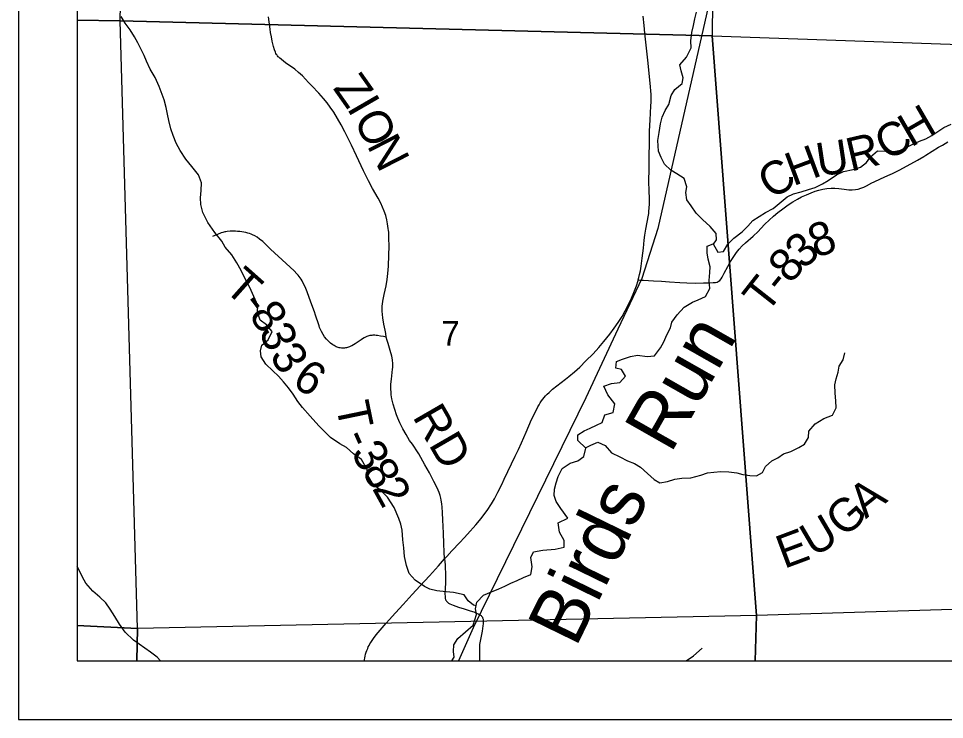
# Model space of a CAD drawing. Extents: x -14196 to 143, y -6096 to 28.
# Drawn here: x 58.003 to 59.582, y 16.799 to 17.994 of the extents above; entities that cross this region are included whole.
import ezdxf

# ---------------------------------------------------------------- set-up
doc = ezdxf.new("R2010")
doc.units = 0
for name, color, linetype in [('GM_X_Corporation', 7, 'Continuous'), ('GM_X_County_Road', 7, 'Continuous'), ('GM_X_Minor_River', 7, 'Continuous'), ('GM_X_Minor_River_Text', 7, 'Continuous'), ('GM_X_Rail_Line', 7, 'Continuous'), ('GM_X_Section_Text', 7, 'Continuous'), ('GM_X_Township_Road', 7, 'Continuous'), ('GM_X_Township_Road_Text', 7, 'Continuous'), ('SH_Data', 7, 'Continuous')]:
    doc.layers.add(name, color=color, linetype=linetype)

msp = doc.modelspace()

# ---------------------------------------------------------------- linework, layer by layer
at = {"layer": 'GM_X_Corporation'}
for points in [[(60.8954, 18.8061), (59.8722, 18.8218), (59.855, 18.8221), (59.6927, 18.8245), (59.1965, 18.8421), (58.9182, 18.8487), (58.1028, 18.8711), (58.1028, 16.8985), (64.9028, 16.8985)], [(60.8954, 18.8061), (59.8722, 18.8218), (59.855, 18.8221), (59.6927, 18.8245), (59.1965, 18.8421), (58.9182, 18.8487), (58.1028, 18.8711), (58.1028, 16.8985), (62.3117, 16.8985)]]:
    msp.add_lwpolyline(points, dxfattribs=at)
for points in [[(58.1028, 18.8669), (58.1028, 17.9912), (58.1763, 17.99), (58.1952, 18.865)], [(59.1921, 18.8411), (59.1934, 18.7532), (59.1927, 18.677), (59.1861, 17.9645), (58.1763, 17.99), (58.1952, 18.865)], [(58.1028, 17.9912), (58.1028, 16.9589), (58.206, 16.9539), (58.1763, 17.99)], [(59.1861, 17.9645), (59.2619, 16.9758), (58.206, 16.9539), (58.1763, 17.99)], [(60.2411, 17.9277), (60.2268, 17.0055), (59.2619, 16.9758), (59.1861, 17.9645)], [(59.2592, 16.8985), (60.2234, 16.8985), (60.2268, 17.0055), (59.2619, 16.9758)], [(58.2046, 16.8985), (59.2592, 16.8985), (59.2619, 16.9758), (58.206, 16.9539)], [(58.1028, 16.9589), (58.1028, 16.8985), (58.2046, 16.8985), (58.206, 16.9539)]]:
    msp.add_lwpolyline(points, close=True, dxfattribs=at)
at = {"layer": 'GM_X_County_Road'}
for points in [[(59.0598, 17.5482), (59.061, 17.5525), (59.0623, 17.5574), (59.0636, 17.5636), (59.065, 17.5717), (59.0668, 17.5852), (59.0686, 17.6025), (59.07, 17.6161), (59.0712, 17.6247), (59.0728, 17.6346), (59.0773, 17.6584), (59.0778, 17.6617), (59.0782, 17.6651), (59.0788, 17.6712), (59.079, 17.6774), (59.0789, 17.6848), (59.0784, 17.7022), (59.0782, 17.714), (59.0784, 17.7407), (59.0786, 17.7513), (59.0787, 17.7606), (59.0789, 17.7805), (59.0793, 17.8022), (59.0796, 17.8109), (59.0802, 17.8215), (59.0809, 17.832), (59.0816, 17.8456), (59.0817, 17.8509), (59.0818, 17.8562), (59.0817, 17.8642), (59.0814, 17.8706), (59.0809, 17.8772), (59.0787, 17.9007), (59.0764, 17.9229), (59.0724, 17.9587), (59.0713, 17.9692), (59.0698, 17.9819), (59.0681, 17.998)], [(58.7296, 17.0723), (58.7332, 17.0764), (58.7421, 17.0859), (58.7557, 17.1004), (58.7628, 17.1081), (58.7686, 17.1146), (58.7826, 17.1304), (58.7918, 17.1413), (58.7968, 17.1476), (58.8022, 17.1551), (58.8096, 17.1665), (58.8147, 17.1751), (58.8205, 17.186), (58.8271, 17.1993), (58.8313, 17.2083), (58.8502, 17.2475), (58.8554, 17.2588), (58.8606, 17.2701), (58.8689, 17.2888), (58.8781, 17.3099), (58.8845, 17.3234), (58.8889, 17.3317), (58.891, 17.3352), (58.8929, 17.3385), (58.895, 17.3417), (58.8974, 17.3449), (58.8996, 17.3477), (58.902, 17.3507), (58.9048, 17.3536), (58.9079, 17.3564), (58.9107, 17.3592), (58.9139, 17.3619), (58.9212, 17.3677), (58.9285, 17.3731), (58.9361, 17.3789), (58.9415, 17.3832), (58.9513, 17.3916), (58.96, 17.3996), (58.9707, 17.4099), (58.983, 17.4222), (58.9925, 17.4328), (59.0013, 17.4432), (59.0114, 17.4558), (59.0188, 17.4658), (59.0256, 17.4754), (59.0323, 17.4858), (59.0378, 17.4955), (59.0431, 17.506), (59.0483, 17.5172), (59.0533, 17.5293), (59.0567, 17.5383), (59.0595, 17.5471), (59.0598, 17.5482)], [(58.5927, 16.8985), (58.5929, 16.9004), (58.5934, 16.9035), (58.5941, 16.9067), (58.5949, 16.9099), (58.5959, 16.9132), (58.597, 16.9163), (58.5984, 16.9197), (58.5995, 16.9222), (58.6008, 16.9248), (58.6022, 16.9273), (58.6036, 16.9297), (58.6058, 16.9332), (58.6082, 16.9365), (58.6131, 16.9429), (58.6199, 16.9511), (58.6302, 16.9627), (58.6352, 16.9682), (58.6461, 16.9802), (58.659, 16.9945), (58.6743, 17.0116), (58.6877, 17.0263), (58.7036, 17.0437), (58.7191, 17.0607), (58.7296, 17.0723)]]:
    msp.add_lwpolyline(points, dxfattribs=at)
at = {"layer": 'GM_X_Minor_River'}
for points in [[(58.7833, 16.9922), (58.7791, 16.9936), (58.7696, 17.0007), (58.7627, 17.0109), (58.7449, 17.0149), (58.7323, 17.0163), (58.7164, 17.0177), (58.7047, 17.0206), (58.6952, 17.0255), (58.6795, 17.036), (58.6692, 17.0476), (58.6646, 17.0612), (58.661, 17.0767), (58.6598, 17.0911), (58.6585, 17.1047), (58.6572, 17.1213), (58.6549, 17.1315), (58.6518, 17.1413), (58.6433, 17.1598), (58.6321, 17.1779), (58.6203, 17.1895), (58.6077, 17.1993), (58.5985, 17.2147), (58.5973, 17.2249), (58.5877, 17.2419), (58.574, 17.2513), (58.5625, 17.2621), (58.5511, 17.2689), (58.5347, 17.2797), (58.5149, 17.2996), (58.5003, 17.3158), (58.487, 17.3308), (58.4793, 17.341), (58.4712, 17.3534), (58.4632, 17.364), (58.4548, 17.3741), (58.446, 17.3843), (58.4364, 17.3933), (58.4246, 17.4046), (58.4165, 17.417), (58.4157, 17.4272), (58.4179, 17.4367), (58.4288, 17.4459), (58.4355, 17.46), (58.4256, 17.4716), (58.4149, 17.4795), (58.4102, 17.4938), (58.4113, 17.5048), (58.3974, 17.535), (58.3897, 17.5501), (58.3828, 17.5645), (58.3751, 17.5773), (58.3666, 17.5912), (58.3555, 17.604), (58.3494, 17.6142), (58.3379, 17.6293), (58.3257, 17.6459), (58.3172, 17.6629), (58.3137, 17.6768), (58.3132, 17.6882), (58.3146, 17.7004), (58.3152, 17.714), (58.3098, 17.7272), (58.2984, 17.7415), (58.288, 17.7543), (58.2788, 17.769), (58.2719, 17.7815), (58.2665, 17.7947), (58.2626, 17.8061), (58.2591, 17.8201), (58.2571, 17.831), (58.2547, 17.8424), (58.2512, 17.8553), (58.2427, 17.8779), (58.2358, 17.8934), (58.2273, 17.9074), (58.2211, 17.921), (58.2169, 17.9308), (58.2115, 17.9425), (58.2065, 17.9523), (58.2007, 17.9629), (58.1931, 17.9746), (58.1846, 17.9859), (58.1777, 17.9972)], [(59.1882, 17.609), (59.1932, 17.6167), (59.1927, 17.6273), (59.1828, 17.639), (59.1694, 17.651), (59.1587, 17.6619), (59.1503, 17.6747), (59.143, 17.6849), (59.141, 17.6974), (59.1428, 17.7069), (59.1385, 17.7209), (59.1256, 17.7291), (59.1157, 17.7355), (59.1046, 17.7456), (59.0992, 17.7569), (59.0946, 17.7679), (59.0933, 17.7857), (59.0958, 17.7997), (59.0976, 17.8142), (59.1006, 17.8256), (59.1061, 17.8373), (59.1121, 17.8472), (59.1158, 17.8624), (59.1221, 17.8731), (59.1349, 17.8831), (59.1364, 17.8929), (59.1332, 17.9046), (59.1309, 17.9152), (59.1421, 17.9278), (59.1503, 17.9442), (59.1495, 17.9559), (59.1513, 17.97), (59.1542, 17.9818), (59.1567, 17.9932), (59.1593, 18.0049)], [(58.9235, 17.2131), (58.9302, 17.2268), (58.9437, 17.2356), (58.9569, 17.2399), (58.9671, 17.2472), (58.9704, 17.2612), (58.9567, 17.2744), (58.957, 17.2842), (58.9679, 17.2907), (58.9781, 17.2954), (58.9886, 17.3004), (58.9984, 17.305), (59.0029, 17.3179), (59.0172, 17.3222), (59.0198, 17.337), (59.0083, 17.352), (59.0013, 17.3667), (59.0142, 17.3718), (59.0285, 17.3734), (59.0383, 17.3841), (59.0314, 17.3954), (59.0219, 17.3976), (59.0226, 17.4093), (59.0331, 17.4128), (59.0467, 17.4175), (59.0585, 17.4198), (59.0751, 17.4177), (59.0876, 17.4189), (59.0977, 17.4326), (59.1033, 17.4425), (59.1085, 17.4547), (59.1149, 17.4665), (59.1171, 17.476), (59.1261, 17.4889), (59.1384, 17.5019), (59.1524, 17.5103), (59.1622, 17.5142), (59.1746, 17.52), (59.1821, 17.5333), (59.1809, 17.5469), (59.1819, 17.5606), (59.1826, 17.5704), (59.1794, 17.5833), (59.1774, 17.5943), (59.1773, 17.6056), (59.1879, 17.6095), (59.1956, 17.5955), (59.2055, 17.5964), (59.2125, 17.6089), (59.2231, 17.6192), (59.2374, 17.63), (59.2468, 17.6399), (59.2554, 17.6494), (59.2772, 17.6632), (59.2901, 17.6702), (59.3036, 17.6816), (59.3137, 17.69), (59.3247, 17.6951), (59.3379, 17.6986), (59.3504, 17.7025), (59.3617, 17.706), (59.3742, 17.7121), (59.384, 17.7179), (59.3983, 17.7275), (59.4103, 17.7329), (59.4266, 17.7364), (59.4391, 17.7403), (59.4492, 17.7483), (59.456, 17.7579), (59.468, 17.7682), (59.4816, 17.7675), (59.4957, 17.7669), (59.507, 17.7692), (59.5172, 17.7742), (59.527, 17.7793), (59.5398, 17.7847), (59.5504, 17.7889), (59.5609, 17.7947), (59.5707, 17.8012), (59.5813, 17.8081), (59.5934, 17.8139)], [(58.9697, 17.2619), (58.9791, 17.2662), (58.9908, 17.2712), (59.0033, 17.266), (59.0144, 17.2532), (59.0285, 17.2465), (59.0418, 17.2394), (59.0536, 17.235), (59.0638, 17.2286), (59.0757, 17.2178), (59.0871, 17.2076), (59.097, 17.202), (59.1099, 17.2044), (59.1223, 17.2083), (59.1341, 17.2103), (59.1496, 17.2108), (59.1666, 17.2151), (59.1783, 17.2193), (59.1889, 17.2202), (59.201, 17.2214), (59.2142, 17.2211), (59.2279, 17.219), (59.2385, 17.2164), (59.2503, 17.2146), (59.2616, 17.2143), (59.2718, 17.2197), (59.277, 17.2299), (59.2879, 17.2399), (59.2981, 17.2449), (59.3079, 17.2514), (59.3204, 17.2553), (59.3336, 17.2626), (59.3434, 17.2683), (59.3505, 17.2794), (59.3511, 17.29), (59.3616, 17.3025), (59.3763, 17.3118), (59.3911, 17.3175), (59.3978, 17.3301), (59.3969, 17.3422), (59.3957, 17.3551), (59.3952, 17.3691), (59.3977, 17.3793), (59.4011, 17.3911), (59.4029, 17.4013), (59.4096, 17.412), (59.4125, 17.4238)], [(58.7419, 16.8985), (58.7458, 16.9048), (58.7449, 16.9146), (58.7456, 16.926), (58.752, 16.9366), (58.7655, 16.9481), (58.7783, 16.9595), (58.7838, 16.9778), (58.7822, 16.9872), (58.7848, 16.9986), (58.796, 17.0104), (58.8096, 17.0162), (58.8221, 17.0212), (58.8326, 17.0258), (58.8428, 17.0308), (58.8534, 17.0358), (58.8643, 17.0408), (58.8768, 17.0458), (58.8789, 17.0587), (58.8765, 17.0746), (58.8814, 17.0845), (58.8969, 17.0873), (58.9184, 17.0889), (58.9336, 17.0925), (58.9335, 17.1038), (58.9258, 17.1181), (58.9234, 17.134), (58.9396, 17.1421), (58.9281, 17.1583), (58.92, 17.17), (58.9165, 17.1805), (58.9172, 17.1915), (58.9201, 17.2021), (58.9235, 17.2131)], [(58.2452, 16.8985), (58.2391, 16.905), (58.228, 16.9136), (58.1991, 16.9338), (58.1849, 16.9473), (58.1753, 16.9609), (58.1669, 16.9744), (58.1592, 16.9868), (58.1516, 16.9974), (58.1416, 17.0071), (58.1298, 17.0173), (58.1179, 17.0308), (58.1118, 17.041), (58.1049, 17.0557), (58.1028, 17.0599)], [(59.1418, 16.8985), (59.154, 16.9069), (59.1687, 16.9199)]]:
    msp.add_lwpolyline(points, dxfattribs=at)
at = {"layer": 'GM_X_Rail_Line'}
msp.add_lwpolyline([(59.2051, 18.843), (59.2136, 18.5784), (59.229, 18.4834), (59.2448, 18.4139), (59.2533, 18.3634), (59.252, 18.317), (59.2363, 18.2523), (59.1968, 18.0919), (59.0934, 17.6358), (59.0658, 17.5504), (59.0253, 17.4639), (58.9705, 17.3468), (58.7784, 16.9546), (58.7533, 16.8985)], dxfattribs=at)
at = {"layer": 'GM_X_Township_Road'}
for points in [[(58.6302, 17.4507), (58.6293, 17.4566), (58.6282, 17.4625), (58.6262, 17.4725), (58.6242, 17.4834), (58.6234, 17.4894), (58.623, 17.495), (58.6229, 17.4978), (58.623, 17.5011), (58.6232, 17.5038), (58.6235, 17.5066), (58.6243, 17.5121), (58.6268, 17.5235), (58.6298, 17.5381), (58.6317, 17.5491), (58.6328, 17.5589), (58.6338, 17.5719), (58.6345, 17.5905), (58.6348, 17.6059), (58.6347, 17.6195), (58.6345, 17.6246), (58.6342, 17.6294), (58.634, 17.6322), (58.6336, 17.6356), (58.6324, 17.6436), (58.6309, 17.6508), (58.6291, 17.658), (58.6266, 17.6656), (58.6238, 17.6725), (58.6206, 17.6793), (58.6162, 17.6874), (58.6068, 17.7042), (58.5998, 17.7174), (58.5915, 17.7341), (58.5791, 17.7599), (58.5706, 17.7778), (58.5594, 17.8007), (58.553, 17.8127), (58.547, 17.8235), (58.5405, 17.834), (58.5346, 17.8426), (58.5291, 17.8499), (58.5229, 17.8575), (58.5148, 17.8667), (58.5032, 17.8792), (58.4977, 17.8851), (58.4925, 17.8905), (58.487, 17.8961), (58.4806, 17.9019), (58.4741, 17.9074), (58.4666, 17.9129), (58.4607, 17.9169), (58.4555, 17.9207), (58.4506, 17.9245), (58.4486, 17.9262), (58.4469, 17.9278), (58.4459, 17.9289), (58.4448, 17.9301), (58.4439, 17.9312), (58.443, 17.9326), (58.442, 17.9343), (58.441, 17.9364), (58.4394, 17.9404), (58.4377, 17.9463), (58.4356, 17.9553), (58.4342, 17.9625), (58.4329, 17.9703), (58.432, 17.9758), (58.4293, 17.9967)], [(59.0598, 17.5482), (59.0626, 17.548), (59.0691, 17.5476), (59.0859, 17.5464), (59.0995, 17.5458), (59.1131, 17.5451), (59.1306, 17.5439), (59.1427, 17.5433), (59.1568, 17.5429), (59.1713, 17.5433), (59.1815, 17.5433), (59.1879, 17.5436), (59.1916, 17.5439), (59.1948, 17.5445), (59.1964, 17.5454), (59.1989, 17.5469), (59.2015, 17.5499), (59.2033, 17.553), (59.2067, 17.5595), (59.2128, 17.5712), (59.2175, 17.5794), (59.2228, 17.588), (59.2275, 17.5947), (59.2319, 17.6005), (59.2369, 17.6061), (59.2428, 17.6115), (59.2558, 17.6226), (59.2644, 17.6309), (59.2692, 17.6361), (59.2759, 17.6432), (59.2833, 17.6503), (59.2908, 17.6569), (59.2983, 17.6633), (59.3065, 17.6693), (59.3158, 17.6761), (59.3235, 17.6815), (59.3313, 17.6859), (59.3382, 17.6897), (59.3468, 17.6931), (59.3547, 17.6969), (59.3618, 17.6995), (59.3678, 17.7015), (59.3749, 17.7031), (59.3815, 17.7042), (59.3888, 17.7045), (59.3955, 17.7044), (59.4022, 17.7039), (59.4113, 17.7029), (59.4191, 17.7019), (59.4246, 17.7018), (59.4304, 17.7022), (59.4352, 17.703), (59.4398, 17.7044), (59.4445, 17.7061), (59.4495, 17.7085), (59.4586, 17.7136), (59.4624, 17.7154), (59.4732, 17.7205), (59.4858, 17.726), (59.4936, 17.7298), (59.5047, 17.7353), (59.5249, 17.7461), (59.5362, 17.7525), (59.5469, 17.7586), (59.5506, 17.7608), (59.5723, 17.7743), (59.5788, 17.778), (59.5878, 17.7835)], [(58.6302, 17.4507), (58.6276, 17.4511), (58.6253, 17.4514), (58.6202, 17.4524), (58.6151, 17.4532), (58.6128, 17.4535), (58.6108, 17.4537), (58.6088, 17.4538), (58.6071, 17.4537), (58.6053, 17.4536), (58.6035, 17.4533), (58.6019, 17.4531), (58.6004, 17.4527), (58.5986, 17.4521), (58.5969, 17.4515), (58.5947, 17.4505), (58.5925, 17.4493), (58.5898, 17.4478), (58.5871, 17.4461), (58.5768, 17.4392), (58.5715, 17.436), (58.5694, 17.435), (58.5676, 17.4342), (58.5658, 17.4335), (58.564, 17.4329), (58.5621, 17.4325), (58.5604, 17.4321), (58.5589, 17.4319), (58.5571, 17.4318), (58.5555, 17.4318), (58.5536, 17.4319), (58.5517, 17.4322), (58.5499, 17.4325), (58.548, 17.4331), (58.5464, 17.4337), (58.5447, 17.4343), (58.543, 17.4352), (58.541, 17.4363), (58.5392, 17.4374), (58.5352, 17.4403), (58.5315, 17.4436), (58.5281, 17.4473), (58.525, 17.4512), (58.5223, 17.4553), (58.5195, 17.4602), (58.5179, 17.4636), (58.5165, 17.467), (58.5154, 17.47), (58.5143, 17.4735), (58.5131, 17.4769), (58.5111, 17.483), (58.5093, 17.4882), (58.5076, 17.4935), (58.5016, 17.5105), (58.4951, 17.528), (58.4915, 17.5366), (58.488, 17.5439), (58.4867, 17.5464), (58.485, 17.5493), (58.4835, 17.5515), (58.4817, 17.5539), (58.4798, 17.5563), (58.4777, 17.5586), (58.4729, 17.5634), (58.4593, 17.5762), (58.4329, 17.6008), (58.4194, 17.6136), (58.4141, 17.6179), (58.4101, 17.6208), (58.4058, 17.6233), (58.4022, 17.625), (58.3994, 17.6262), (58.3967, 17.6272), (58.3939, 17.6281), (58.3907, 17.6288), (58.3873, 17.6295), (58.3838, 17.63), (58.3806, 17.6305), (58.3764, 17.6309), (58.3728, 17.6311), (58.3694, 17.6312), (58.3638, 17.6311), (58.3589, 17.6307), (58.3567, 17.6303), (58.3546, 17.6299), (58.3516, 17.6291), (58.3487, 17.6282), (58.3422, 17.6259), (58.3376, 17.6239), (58.3337, 17.6221)], [(58.7296, 17.0723), (58.7295, 17.073), (58.7288, 17.0837), (58.7281, 17.0986), (58.7277, 17.116), (58.7266, 17.1389), (58.7261, 17.1507), (58.7255, 17.1612), (58.725, 17.1658), (58.7245, 17.1698), (58.724, 17.1728), (58.7234, 17.1759), (58.7221, 17.1806), (58.7202, 17.1858), (58.7168, 17.1937), (58.7115, 17.2042), (58.7036, 17.2189), (58.6957, 17.233), (58.6854, 17.2514), (58.6812, 17.2582), (58.6781, 17.2628), (58.6746, 17.2679), (58.67, 17.2745), (58.6639, 17.2846), (58.6584, 17.2943), (58.6534, 17.3043), (58.6514, 17.3083), (58.6498, 17.3122), (58.6476, 17.318), (58.6448, 17.3269), (58.6421, 17.3365), (58.6398, 17.3455), (58.6391, 17.3489), (58.6385, 17.3522), (58.6382, 17.3559), (58.6379, 17.3627), (58.6381, 17.3701), (58.6389, 17.3788), (58.6409, 17.3961), (58.6411, 17.399), (58.6413, 17.4018), (58.6414, 17.4046), (58.6413, 17.4072), (58.641, 17.4096), (58.6407, 17.4121), (58.6394, 17.4182), (58.6368, 17.4278), (58.6331, 17.4397), (58.6316, 17.4449), (58.6302, 17.4507)], [(58.7296, 17.0723), (58.7303, 17.0624), (58.7308, 17.0543), (58.7311, 17.051), (58.7311, 17.0469), (58.7311, 17.0383), (58.7309, 17.0309), (58.7306, 17.0226), (58.7302, 17.0135), (58.7303, 17.0077), (58.7304, 17.0062), (58.7307, 17.0048), (58.731, 17.0036), (58.7314, 17.0027), (58.732, 17.0016), (58.7328, 17.0004), (58.7343, 16.9988), (58.7363, 16.997), (58.7375, 16.9963), (58.7388, 16.9956), (58.7445, 16.9933), (58.7533, 16.9902), (58.7627, 16.9871), (58.7734, 16.9836), (58.7793, 16.9819), (58.784, 16.9801), (58.7871, 16.9788), (58.7899, 16.9771), (58.7917, 16.9757), (58.7924, 16.975), (58.7932, 16.974), (58.794, 16.9729), (58.7945, 16.9719), (58.795, 16.9708), (58.7952, 16.9698), (58.7954, 16.9681), (58.7955, 16.9661), (58.7955, 16.9643), (58.7954, 16.9619), (58.795, 16.9582), (58.7936, 16.9492), (58.7902, 16.9322), (58.7893, 16.9266), (58.7891, 16.9237), (58.7891, 16.9181), (58.7892, 16.9133), (58.7892, 16.9048), (58.7893, 16.8985)]]:
    msp.add_lwpolyline(points, dxfattribs=at)
at = {"layer": 'SH_Data'}
for p, q in [((58.0028, 23.7985), (58.0028, 16.7985)), ((58.1028, 23.6985), (58.1028, 16.8985)), ((58.1028, 16.8985), (64.9028, 16.8985)), ((58.1028, 16.8985), (58.1028, 16.8985)), ((58.0028, 16.7985), (65.0028, 16.7985))]:
    msp.add_line(p, q, dxfattribs=at)

# ---------------------------------------------------------------- texts
at = {"layer": 'GM_X_Minor_River_Text'}
for s, height, rotation, p in [('Run', 0.09455, 60.4027, (59.1151, 17.2503)), ('Birds', 0.09449, 64.0054, (58.9533, 16.9197))]:
    msp.add_text(s, height=height, rotation=rotation, dxfattribs=at).set_placement(p)
at = {"layer": 'GM_X_Section_Text'}
msp.add_text('7', height=0.0419, rotation=0, dxfattribs=at).set_placement((58.7242, 17.4362))
at = {"layer": 'GM_X_Township_Road_Text'}
for s, height, rotation, p in [('Z', 0.0568, 305.1605, (58.5382, 17.875)), ('I', 0.0568, 300.0547, (58.562, 17.8414)), ('O', 0.0568, 297.4269, (58.5733, 17.8218)), ('H', 0.0568, 30.1641, (59.5251, 17.7735)), ('C', 0.0568, 30.0189, (59.4846, 17.7501)), ('N', 0.0568, 297.1613, (58.5963, 17.7775)), ('U', 0.0568, 8.5855, (59.3679, 17.7244)), ('R', 0.0568, 13.1339, (59.4222, 17.7328)), ('H', 0.0568, 20.4443, (59.3241, 17.7077)), ('C', 0.0568, 32.9475, (59.2878, 17.6838)), ('8', 0.0568, 20.9123, (59.3632, 17.5847)), ('3', 0.0568, 40.1074, (59.3407, 17.5647)), ('8', 0.0568, 48.6711, (59.3192, 17.5399)), ('T', 0.0568, 318.3537, (58.3512, 17.532)), ('T', 0.0568, 51.8589, (59.2789, 17.489)), ('-', 0.0568, 51.2219, (59.305, 17.5223)), ('-', 0.0568, 307.2321, (58.381, 17.5059)), ('8', 0.0568, 304.4723, (58.3947, 17.4879)), ('3', 0.0568, 290.6669, (58.4128, 17.4623)), ('3', 0.0568, 301.0518, (58.4301, 17.4194)), ('6', 0.0568, 326.5745, (58.4671, 17.3697)), ('T', 0.0568, 281.6907, (58.5438, 17.3351)), ('RD', 0.05682, 300.0265, (58.674, 17.315)), ('-', 0.0568, 293.9628, (58.5564, 17.2809)), ('3', 0.0568, 300.0227, (58.5689, 17.2537)), ('8', 0.0568, 301.4776, (58.5872, 17.2221)), ('2', 0.0568, 298.9464, (58.6052, 17.1928)), ('A', 0.0568, 38.8475, (59.448, 17.1398)), ('G', 0.0568, 41.6815, (59.4112, 17.1071)), ('U', 0.0568, 30.4197, (59.3582, 17.0746)), ('E', 0.0568, 20.5144, (59.3088, 17.0551))]:
    msp.add_text(s, height=height, rotation=rotation, dxfattribs=at).set_placement(p)

doc.saveas('drawing.dxf')
